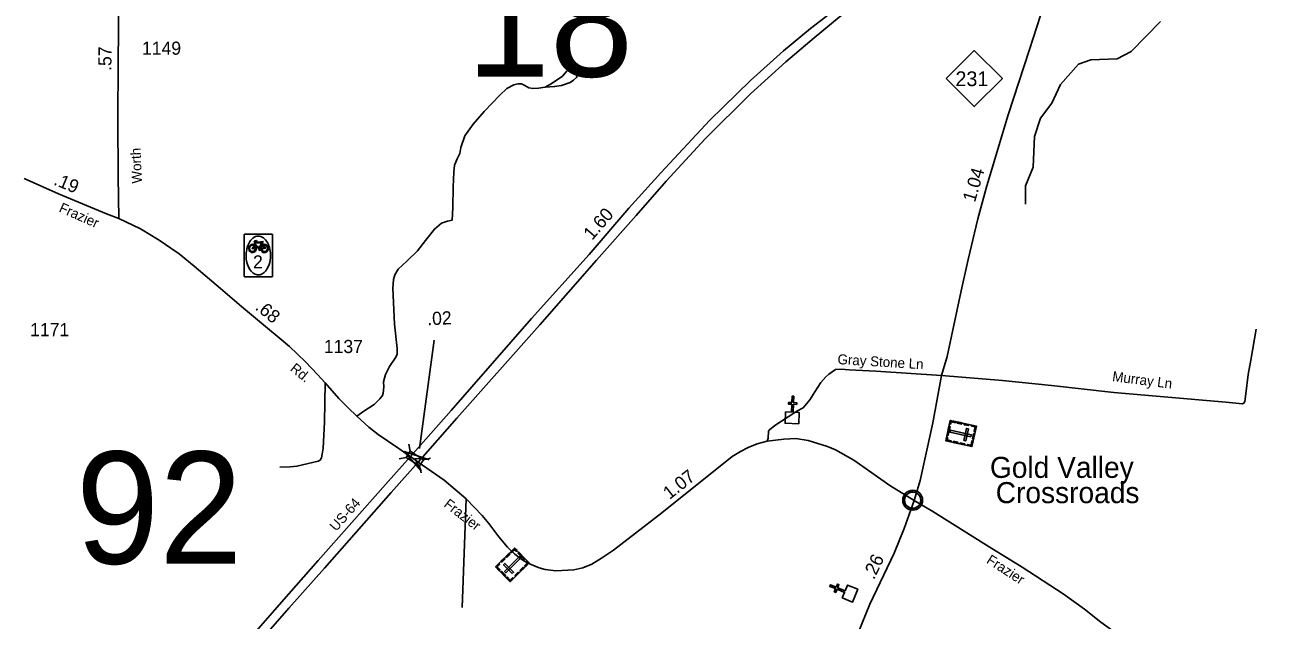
# Model space of a CAD drawing. Extents: x 2220236 to 2384410, y 720751 to 894131.
# Drawn here: x 2237843 to 2249679, y 782226 to 787885 of the extents above; entities that cross this region are included whole.
import ezdxf

# ---------------------------------------------------------------- set-up
doc = ezdxf.new("R2010")
doc.units = 0
doc.layers.add('Default', color=7, linetype='Continuous')

msp = doc.modelspace()

# ---------------------------------------------------------------- linework, layer by layer
at = {"layer": 'Default'}
for p, q in [((2241596, 783859), (2241735, 784887)), ((2241494, 783900), (2241509, 783833)), ((2241403, 783759), (2241471, 783773)), ((2241636, 783751), (2241703, 783765)), ((2241598, 783693), (2241613, 783625)), ((2242042, 783378), (2242004, 782347))]:
    msp.add_line(p, q, dxfattribs=at)
for points in [[(2238751, 789053), (2238743, 788727), (2238736, 788152), (2238729, 787524), (2238726, 786985), (2238729, 786444), (2238738, 786043)], [(2246466, 788692), (2245883, 788279), (2245536, 788020), (2245316, 787850), (2245058, 787638), (2244745, 787357), (2244360, 786978), (2243893, 786477), (2243588, 786141), (2243210, 785701), (2242661, 785094), (2241899, 784218), (2241510, 783780)], [(2246302, 783363), (2246360, 783554), (2246480, 784102), (2246563, 784553), (2246616, 784732), (2246750, 785356), (2246816, 785655), (2246909, 786040), (2246994, 786354), (2247196, 787031), (2247298, 787340), (2247400, 787650), (2247503, 787975), (2247608, 788285), (2247672, 788479), (2247701, 788587), (2247717, 788672)], [(2241584, 783729), (2241953, 784145), (2242742, 785032), (2243280, 785647), (2243658, 786072), (2243943, 786400), (2244313, 786801), (2244745, 787229), (2245081, 787534), (2245351, 787762), (2245590, 787958), (2245941, 788221), (2246502, 788602)], [(2247362, 786182), (2247360, 786356), (2247434, 786532), (2247448, 786823), (2247505, 786999), (2247612, 787141), (2247694, 787317), (2247866, 787510), (2247984, 787554), (2248232, 787562), (2248366, 787631), (2248646, 787917)], [(2242793, 787292), (2242882, 787298), (2242946, 787310), (2243031, 787336), (2243063, 787359), (2243089, 787385), (2243099, 787417), (2243099, 787445), (2243093, 787459), (2243087, 787469), (2243071, 787477), (2243061, 787481), (2243035, 787477), (2243019, 787467), (2242995, 787441), (2242957, 787399), (2242898, 787355), (2242844, 787320), (2242793, 787292)], [(2241002, 784165), (2241066, 784214), (2241164, 784277), (2241219, 784329), (2241244, 784362), (2241251, 784385), (2241257, 784444), (2241255, 784490), (2241273, 784560), (2241312, 784637), (2241372, 784727), (2241384, 784755), (2241384, 784807), (2241360, 785041), (2241344, 785381), (2241350, 785463), (2241362, 785509), (2241394, 785561), (2241475, 785637), (2241577, 785736), (2241654, 785836), (2241739, 785944), (2241805, 786000), (2241863, 786019), (2241906, 786027), (2241914, 786148), (2241917, 786345), (2241923, 786486), (2241930, 786551), (2241956, 786611), (2241982, 786663), (2241989, 786718), (2242028, 786829), (2242108, 786942), (2242212, 787061), (2242361, 787216), (2242427, 787279), (2242495, 787315), (2242532, 787324), (2242566, 787324), (2242598, 787308), (2242638, 787288), (2242677, 787280), (2242729, 787282), (2242793, 787292)], [(2237835, 786424), (2238164, 786280), (2238621, 786089), (2238738, 786043)], [(2238738, 786043), (2238944, 785946), (2239046, 785882), (2239130, 785831), (2239232, 785761), (2239310, 785708), (2239454, 785590), (2239704, 785379), (2239904, 785206), (2240133, 785018), (2240280, 784894), (2240361, 784828), (2240513, 784683), (2240627, 784562), (2240700, 784482), (2240831, 784333), (2240919, 784244), (2241002, 784165), (2241078, 784095), (2241116, 784061), (2241204, 783991), (2241390, 783863), (2241476, 783803), (2241510, 783780)], [(2246563, 784553), (2247144, 784504), (2247610, 784455), (2248200, 784390), (2249266, 784299), (2249395, 784286), (2249427, 784283), (2249438, 784289), (2249449, 784303), (2249456, 784378), (2249480, 784560), (2249505, 784696), (2249555, 784992)], [(2246563, 784553), (2245939, 784594), (2245685, 784604), (2245607, 784611), (2245553, 784608), (2245489, 784564), (2245461, 784540), (2245416, 784484), (2245357, 784395), (2245309, 784321), (2245246, 784245), (2245186, 784212), (2245105, 784158), (2244976, 784076), (2244925, 784035), (2244918, 784022), (2244912, 783956), (2244905, 783927)], [(2240700, 784482), (2240692, 784109), (2240680, 783861), (2240672, 783805), (2240664, 783769), (2240651, 783747), (2240633, 783737), (2240431, 783689), (2240365, 783682), (2240269, 783681)], [(2241584, 783729), (2241831, 783555), (2242042, 783378), (2242193, 783219), (2242256, 783146), (2242352, 783018), (2242433, 782920), (2242503, 782852), (2242569, 782801), (2242620, 782771), (2242734, 782724), (2242793, 782707), (2242894, 782696), (2243064, 782704), (2243151, 782722), (2243236, 782758), (2243328, 782815), (2243442, 782892), (2243901, 783246), (2244572, 783780), (2244649, 783829), (2244722, 783867), (2244809, 783901), (2244905, 783927), (2245063, 783947), (2245177, 783952), (2245293, 783934), (2245477, 783878), (2245555, 783845), (2245729, 783746), (2246070, 783505), (2246302, 783363)], [(2241510, 783780), (2241272, 783516), (2240633, 782793), (2240284, 782398), (2240043, 782122), (2239842, 781894), (2239486, 781496), (2239240, 781262), (2239066, 781107), (2238846, 780915), (2238697, 780793), (2238546, 780682), (2238277, 780500), (2237910, 780284), (2237495, 780064), (2236922, 779777), (2236380, 779505), (2235878, 779250), (2235058, 778847), (2234385, 778513), (2233803, 778213)], [(2241510, 783780), (2241584, 783729)], [(2233785, 778089), (2234169, 778301), (2234495, 778469), (2235033, 778731), (2235909, 779156), (2236376, 779389), (2236990, 779703), (2237555, 779983), (2237945, 780201), (2238312, 780419), (2238590, 780604), (2238736, 780712), (2238908, 780847), (2239109, 781024), (2239323, 781217), (2239549, 781435), (2239906, 781823), (2240112, 782064), (2240353, 782340), (2240693, 782720), (2241328, 783439), (2241584, 783729)], [(2245769, 782105), (2245881, 782377), (2246112, 782862), (2246206, 783098), (2246302, 783363)], [(2246302, 783363), (2246480, 783258), (2247017, 782924), (2247329, 782728), (2247718, 782477), (2247921, 782330), (2248077, 782207), (2248329, 782025), (2248694, 781717), (2248814, 781626), (2249024, 781447), (2249113, 781360), (2249184, 781276), (2249391, 781036), (2249551, 780838), (2249727, 780607)]]:
    msp.add_lwpolyline(points, dxfattribs=at)
for points in [[(2246608, 787375), (2246874, 787641), (2247141, 787375), (2246874, 787108)], [(2239938, 785896), (2239939, 785896), (2239972, 785896), (2240155, 785896), (2240188, 785896), (2240189, 785896), (2240190, 785896), (2240191, 785896), (2240191, 785896), (2240192, 785895), (2240193, 785895), (2240194, 785894), (2240195, 785894), (2240195, 785893), (2240196, 785892), (2240197, 785891), (2240197, 785891), (2240197, 785891), (2240198, 785890), (2240198, 785890), (2240198, 785889), (2240198, 785888), (2240199, 785888), (2240199, 785887), (2240199, 785886), (2240199, 785886), (2240199, 785852), (2240199, 785533), (2240199, 785499), (2240199, 785498), (2240199, 785498), (2240198, 785497), (2240198, 785496), (2240198, 785495), (2240197, 785494), (2240197, 785494), (2240196, 785493), (2240196, 785492), (2240195, 785492), (2240195, 785491), (2240195, 785491), (2240194, 785491), (2240194, 785490), (2240193, 785490), (2240193, 785490), (2240192, 785489), (2240191, 785489), (2240190, 785489), (2240190, 785489), (2240189, 785489), (2240189, 785489), (2240189, 785489), (2240188, 785489), (2240155, 785489), (2239972, 785489), (2239939, 785489), (2239938, 785489), (2239937, 785489), (2239937, 785489), (2239936, 785489), (2239935, 785489), (2239935, 785490), (2239934, 785490), (2239933, 785490), (2239933, 785491), (2239932, 785491), (2239932, 785491), (2239931, 785492), (2239931, 785492), (2239931, 785492), (2239930, 785493), (2239930, 785493), (2239930, 785494), (2239929, 785494), (2239929, 785495), (2239929, 785495), (2239929, 785496), (2239929, 785496), (2239928, 785496), (2239928, 785497), (2239928, 785497), (2239928, 785497), (2239928, 785497), (2239928, 785498), (2239928, 785498), (2239928, 785498), (2239928, 785498), (2239928, 785498), (2239928, 785499), (2239928, 785499), (2239928, 785533), (2239928, 785852), (2239928, 785885), (2239928, 785887), (2239928, 785887), (2239928, 785888), (2239928, 785889), (2239929, 785889), (2239929, 785891), (2239930, 785891), (2239930, 785892), (2239931, 785893), (2239932, 785894), (2239933, 785894), (2239933, 785895), (2239933, 785895), (2239934, 785895), (2239934, 785895), (2239935, 785895), (2239936, 785896), (2239937, 785896), (2239937, 785896)], [(2240063, 785508), (2240059, 785508), (2240054, 785509), (2240044, 785511), (2240033, 785515), (2240027, 785518), (2240021, 785521), (2240016, 785525), (2240008, 785531), (2239994, 785544), (2239980, 785562), (2239969, 785586), (2239960, 785606), (2239955, 785627), (2239949, 785658), (2239948, 785682), (2239947, 785694), (2239948, 785703), (2239948, 785709), (2239949, 785718), (2239950, 785733), (2239953, 785747), (2239955, 785757), (2239956, 785762), (2239959, 785771), (2239961, 785780), (2239969, 785800), (2239979, 785819), (2239990, 785835), (2239999, 785846), (2240011, 785857), (2240020, 785863), (2240024, 785866), (2240030, 785869), (2240038, 785873), (2240048, 785875), (2240058, 785877), (2240066, 785877), (2240076, 785876), (2240088, 785873), (2240101, 785867), (2240112, 785860), (2240122, 785852), (2240132, 785841), (2240141, 785829), (2240150, 785816), (2240157, 785802), (2240164, 785785), (2240170, 785767), (2240174, 785750), (2240177, 785733), (2240178, 785718), (2240179, 785710), (2240180, 785691), (2240179, 785671), (2240176, 785647), (2240172, 785627), (2240166, 785606), (2240158, 785586), (2240149, 785568), (2240140, 785555), (2240132, 785544), (2240120, 785532), (2240110, 785524), (2240099, 785517), (2240087, 785512), (2240080, 785510), (2240076, 785509), (2240073, 785509), (2240069, 785509)], [(2240083, 785823), (2240107, 785826), (2240109, 785824), (2240107, 785820), (2240101, 785818), (2240100, 785815), (2240110, 785798), (2240124, 785799), (2240137, 785796), (2240149, 785787), (2240154, 785779), (2240156, 785774), (2240158, 785766), (2240159, 785758), (2240158, 785750), (2240156, 785743), (2240152, 785736), (2240149, 785731), (2240142, 785726), (2240136, 785722), (2240127, 785720), (2240122, 785720), (2240111, 785721), (2240104, 785725), (2240101, 785728), (2240096, 785734), (2240093, 785740), (2240088, 785753), (2240087, 785758), (2240094, 785753), (2240100, 785743), (2240104, 785737), (2240109, 785733), (2240118, 785729), (2240124, 785729), (2240132, 785731), (2240139, 785735), (2240145, 785741), (2240149, 785748), (2240151, 785758), (2240150, 785766), (2240149, 785773), (2240145, 785779), (2240141, 785783), (2240135, 785788), (2240130, 785789), (2240120, 785791), (2240114, 785792), (2240131, 785762), (2240094, 785753), (2240087, 785758), (2240121, 785765), (2240107, 785789), (2240097, 785778), (2240094, 785760), (2240087, 785758), (2240087, 785766), (2240090, 785778), (2240096, 785786), (2240104, 785795), (2240099, 785806), (2240080, 785758), (2240087, 785758), (2240088, 785753), (2240079, 785752), (2240081, 785746), (2240086, 785744), (2240074, 785741), (2240071, 785745), (2240075, 785747), (2240030, 785798), (2240029, 785793), (2240035, 785785), (2240039, 785777), (2240042, 785768), (2240043, 785761), (2240043, 785753), (2240040, 785744), (2240036, 785735), (2240029, 785728), (2240021, 785723), (2240011, 785721), (2240004, 785720), (2239997, 785721), (2239985, 785729), (2239981, 785733), (2239975, 785744), (2239973, 785757), (2239973, 785766), (2239975, 785774), (2239978, 785781), (2239983, 785787), (2239989, 785792), (2239994, 785796), (2240001, 785798), (2240008, 785799), (2240023, 785797), (2240027, 785789), (2240022, 785770), (2240016, 785760), (2240007, 785756), (2240004, 785759), (2240018, 785774), (2240021, 785787), (2240018, 785789), (2240012, 785791), (2240002, 785791), (2239997, 785789), (2239989, 785785), (2239982, 785776), (2239979, 785766), (2239980, 785755), (2239983, 785745), (2239987, 785739), (2239992, 785735), (2239999, 785731), (2240005, 785729), (2240013, 785730), (2240021, 785733), (2240028, 785740), (2240032, 785748), (2240035, 785754), (2240035, 785761), (2240034, 785769), (2240031, 785778), (2240023, 785797), (2240031, 785819), (2240036, 785813), (2240033, 785804), (2240069, 785765), (2240068, 785770), (2240064, 785776), (2240066, 785777), (2240076, 785777), (2240074, 785770), (2240075, 785765), (2240094, 785813), (2240036, 785813), (2240031, 785819), (2240024, 785826), (2240030, 785832), (2240045, 785834), (2240051, 785830), (2240048, 785825), (2240039, 785826), (2240032, 785825), (2240034, 785824), (2240037, 785824), (2240036, 785820), (2240095, 785820), (2240095, 785821)], [(2245078, 784205), (2245135, 784203), (2245138, 784279), (2245106, 784280), (2245107, 784296), (2245139, 784295), (2245141, 784355), (2245157, 784354), (2245155, 784294), (2245186, 784293), (2245186, 784277), (2245154, 784278), (2245151, 784202), (2245208, 784200), (2245204, 784093), (2245074, 784098)], [(2246894, 784070), (2246851, 783876), (2246602, 783931), (2246645, 784125)], [(2246638, 784093), (2246649, 784090), (2246654, 784112), (2246694, 784103), (2246696, 784114), (2246645, 784125)], [(2246714, 784110), (2246756, 784101), (2246753, 784090), (2246711, 784099)], [(2246644, 784067), (2246626, 783984), (2246615, 783986), (2246633, 784069)], [(2246842, 783970), (2246846, 783988), (2246648, 784032), (2246644, 784014)], [(2246819, 784045), (2246800, 784049), (2246775, 783934), (2246793, 783930)], [(2246779, 784096), (2246822, 784086), (2246819, 784075), (2246777, 784084)], [(2246852, 784080), (2246849, 784069), (2246881, 784062), (2246872, 784022), (2246883, 784020), (2246894, 784070)], [(2246878, 783998), (2246867, 783947), (2246856, 783950), (2246867, 784000)], [(2246610, 783963), (2246621, 783961), (2246616, 783939), (2246655, 783930), (2246653, 783920), (2246602, 783931)], [(2246675, 783926), (2246718, 783917), (2246715, 783906), (2246673, 783915)], [(2246740, 783912), (2246782, 783903), (2246780, 783892), (2246737, 783901)], [(2246809, 783885), (2246811, 783896), (2246843, 783889), (2246851, 783929), (2246862, 783926), (2246851, 783876)], [(2241614, 783646), (2241452, 783828), (2241683, 783752), (2241553, 783761)], [(2241509, 783833), (2241636, 783751), (2241598, 783692), (2241471, 783773)], [(2246210, 783378), (2246211, 783384), (2246213, 783391), (2246216, 783398), (2246219, 783403), (2246222, 783409), (2246226, 783414), (2246230, 783419), (2246235, 783423), (2246240, 783428), (2246246, 783432), (2246250, 783434), (2246255, 783437), (2246261, 783439), (2246267, 783441), (2246271, 783442), (2246276, 783443), (2246280, 783444), (2246286, 783444), (2246291, 783444), (2246296, 783443), (2246301, 783443), (2246306, 783442), (2246311, 783440), (2246316, 783438), (2246323, 783436), (2246329, 783432), (2246334, 783428), (2246339, 783424), (2246343, 783421), (2246347, 783417), (2246351, 783412), (2246354, 783408), (2246357, 783403), (2246359, 783397), (2246361, 783392), (2246363, 783387), (2246364, 783383), (2246365, 783377), (2246366, 783372), (2246366, 783366), (2246366, 783360), (2246366, 783355), (2246365, 783349), (2246363, 783343), (2246361, 783337), (2246359, 783332), (2246356, 783326), (2246352, 783321), (2246349, 783316), (2246345, 783311), (2246339, 783306), (2246334, 783302), (2246329, 783299), (2246325, 783296), (2246318, 783293), (2246311, 783290), (2246305, 783289), (2246298, 783288), (2246294, 783287), (2246290, 783287), (2246284, 783287), (2246280, 783287), (2246274, 783288), (2246268, 783289), (2246264, 783291), (2246258, 783292), (2246254, 783294), (2246250, 783297), (2246243, 783301), (2246238, 783305), (2246233, 783310), (2246228, 783314), (2246225, 783318), (2246222, 783323), (2246218, 783330), (2246216, 783333), (2246214, 783337), (2246212, 783345), (2246210, 783352), (2246210, 783358), (2246209, 783364), (2246209, 783369), (2246210, 783375)], [(2242459, 782591), (2242320, 782733), (2242502, 782911), (2242641, 782769)], [(2242411, 782807), (2242380, 782776), (2242372, 782785), (2242403, 782815)], [(2242404, 782689), (2242417, 782676), (2242562, 782818), (2242549, 782831)], [(2242458, 782853), (2242427, 782822), (2242419, 782831), (2242450, 782861)], [(2242525, 782888), (2242517, 782880), (2242501, 782895), (2242473, 782867), (2242465, 782875), (2242502, 782911)], [(2242593, 782802), (2242533, 782863), (2242541, 782871), (2242601, 782810)], [(2242351, 782764), (2242359, 782756), (2242336, 782733), (2242364, 782704), (2242356, 782696), (2242320, 782733)], [(2242407, 782644), (2242371, 782681), (2242379, 782689), (2242415, 782652)], [(2242479, 782668), (2242492, 782681), (2242410, 782765), (2242397, 782752)], [(2242591, 782720), (2242560, 782690), (2242552, 782698), (2242583, 782728)], [(2242618, 782793), (2242610, 782785), (2242625, 782769), (2242596, 782741), (2242604, 782733), (2242641, 782769)], [(2242490, 782621), (2242482, 782629), (2242459, 782607), (2242431, 782636), (2242423, 782628), (2242459, 782591)], [(2242543, 782673), (2242512, 782643), (2242504, 782651), (2242535, 782681)], [(2245618, 782438), (2245640, 782490), (2245569, 782519), (2245557, 782489), (2245542, 782495), (2245554, 782525), (2245499, 782547), (2245505, 782562), (2245560, 782540), (2245572, 782569), (2245587, 782563), (2245575, 782534), (2245646, 782505), (2245667, 782559), (2245766, 782519), (2245717, 782398)]]:
    msp.add_lwpolyline(points, close=True, dxfattribs=at)
for radius in [94.3, 76.7]:
    msp.add_circle((2246288, 783366), radius, dxfattribs=at)

# ---------------------------------------------------------------- texts
for s, height, p in [('18', 1066.3, (2242044, 787393)), ('1149', 125, (2238957, 787601)), ('231', 140, (2246695, 787303)), ('2', 125, (2240013, 785569)), ('1171', 125, (2237893, 784925)), ('1137', 125, (2240687, 784765)), ('92', 1066.3, (2238328, 782762)), ('Gold Valley', 200, (2247023, 783578)), ('Crossroads', 200, (2247078, 783338))]:
    msp.add_text(s, height=height, dxfattribs=at).set_placement(p)
for s, height, rotation, p in [('.57', 125, 89.4158, (2238666, 787447)), ('Worth', 95, 92.2797, (2238957, 786379)), ('1.04', 125, 73.3854, (2246880, 786192)), ('.19', 125, 337.3671, (2238109, 786369)), ('Frazier', 95, 336.0498, (2238160, 786112)), ('1.60', 125, 49.3328, (2243239, 785831)), ('.68', 125, 320.5719, (2240026, 785186)), ('.02', 125, 2.4349, (2241673, 785029)), ('Gray Stone Ln', 95, 356.5775, (2245571, 784660)), ('Rd.', 95, 320.9761, (2240359, 784604)), ('Murray Ln', 95, 352.6365, (2248183, 784499)), ('1.07', 125, 38.2764, (2243975, 783367)), ('US-64', 95, 48.5073, (2240804, 783064)), ('Frazier', 95, 322.3648, (2241821, 783312)), ('.26', 125, 64.4923, (2245920, 782604)), ('Frazier', 95, 327.1084, (2246982, 782775))]:
    msp.add_text(s, height=height, rotation=rotation, dxfattribs=at).set_placement(p)

doc.saveas('drawing.dxf')
